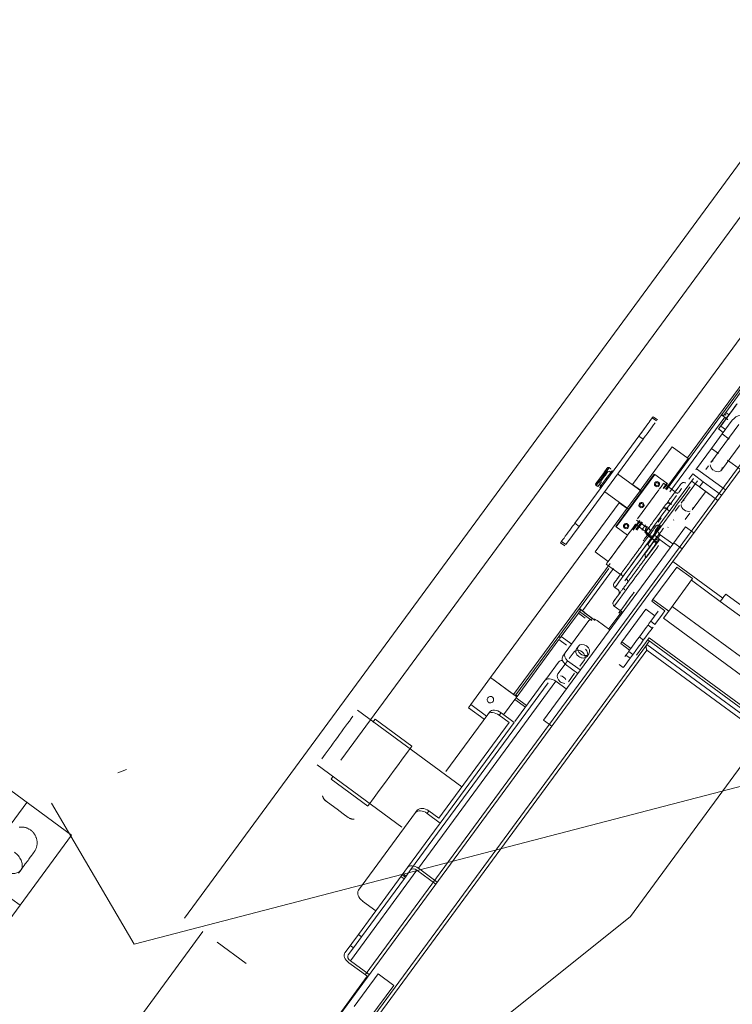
# Model space of a CAD drawing. Header units: metres. Extents: x 135583 to 135939, y 457896 to 458258.
# Tile 302 of 599: x 135797.11 to 135798.21, y 457933.34 to 457934.85. Entities that reach past the tile are written whole.
import ezdxf

# ---------------------------------------------------------------- set-up
doc = ezdxf.new("R2010")
doc.units = ezdxf.units.M
doc.linetypes.add('Hidden', pattern=[4, 2, -2])
doc.layers.add('NIEUWE INSTALLATIE', color=250, linetype='Continuous', lineweight=0)

msp = doc.modelspace()

# ---------------------------------------------------------------- linework, layer by layer
at = {"layer": 'NIEUWE INSTALLATIE', "linetype": 'Hidden'}
for p, q in [((135798.7899, 457935.3299), (135797.4061, 457933.4463)), ((135798.7899, 457935.3299), (135797.4061, 457933.4463)), ((135797.3658, 457933.4759), (135798.72, 457935.3192)), ((135797.3658, 457933.4759), (135798.72, 457935.3192)), ((135798.9443, 457934.6956), (135798.05, 457933.4783)), ((135798.9443, 457934.6956), (135798.05, 457933.4783)), ((135797.6431, 457933.389), (135798.3275, 457934.3204)), ((135797.6431, 457933.389), (135798.3275, 457934.3204)), ((135797.1925, 457933.6032), (135796.2496, 457934.2959)), ((135796.8562, 457933.1454), (135797.1925, 457933.6032)), ((135795.4044, 457930.8063), (135797.3657, 457933.4759)), ((135798.05, 457933.4783), (135797.1453, 457932.7536)), ((135798.05, 457933.4783), (135797.1453, 457932.7536)), ((135797.416, 457933.439), (135797.4606, 457933.4062)), ((135797.416, 457933.439), (135797.4606, 457933.4062))]:
    msp.add_line(p, q, dxfattribs=at)
at = {"layer": 'NIEUWE INSTALLATIE'}
for p, q in [((135798.0534, 457934.1416), (135798.2506, 457934.4101)), ((135798.1377, 457934.1821), (135798.2861, 457934.3841)), ((135798.2216, 457934.2912), (135798.1904, 457934.2488)), ((135798.1964, 457934.2518), (135798.2226, 457934.2876)), ((135798.2866, 457934.2564), (135798.1153, 457934.0232)), ((135798.1886, 457934.2311), (135798.2123, 457934.2634)), ((135798.0901, 457934.239), (135798.0837, 457934.2437)), ((135798.0915, 457934.2408), (135798.0851, 457934.2455)), ((135798.1899, 457934.2481), (135798.1055, 457934.1332)), ((135798.1948, 457934.2445), (135798.1107, 457934.1301)), ((135798.1904, 457934.2488), (135798.1899, 457934.2481)), ((135798.1929, 457934.247), (135798.1904, 457934.2488)), ((135798.1908, 457934.2189), (135798.2065, 457934.2402)), ((135798.1946, 457934.2494), (135798.1929, 457934.247)), ((135798.1946, 457934.2494), (135798.1964, 457934.2518)), ((135798.1971, 457934.2476), (135798.1946, 457934.2494)), ((135798.1964, 457934.2518), (135798.2021, 457934.2476)), ((135798.2165, 457934.2336), (135798.1737, 457934.1754)), ((135798.1853, 457934.2266), (135798.1926, 457934.2213)), ((135798.1886, 457934.2311), (135798.1959, 457934.2258)), ((135798.0632, 457934.2158), (135798.014, 457934.1488)), ((135798.0205, 457934.1441), (135798.0697, 457934.2111)), ((135798.0697, 457934.2111), (135798.0632, 457934.2158)), ((135798.1745, 457934.1967), (135798.1908, 457934.2189)), ((135798.1898, 457934.1635), (135798.2327, 457934.2218)), ((135798.2016, 457934.211), (135798.1908, 457934.2189)), ((135798.0652, 457934.1323), (135798.1143, 457934.1992)), ((135798.1143, 457934.1992), (135798.1385, 457934.1815)), ((135798.1517, 457934.1656), (135798.1745, 457934.1967)), ((135798.1852, 457934.1889), (135798.1745, 457934.1967)), ((135798.1385, 457934.1815), (135798.1039, 457934.1343)), ((135798.1385, 457934.1815), (135798.1039, 457934.1343)), ((135798.1401, 457934.1803), (135798.1385, 457934.1815)), ((135798.02, 457934.1655), (135798.0176, 457934.1673)), ((135798.02, 457934.1654), (135798.0196, 457934.1649)), ((135798.0196, 457934.1649), (135798.02, 457934.1654)), ((135798.196, 457934.1331), (135798.1517, 457934.1656)), ((135798.1699, 457934.1702), (135798.1656, 457934.1644)), ((135798.2188, 457934.1642), (135798.1992, 457934.1786)), ((135798.014, 457934.1488), (135797.9648, 457934.0819)), ((135798.0114, 457934.1588), (135797.9975, 457934.1399)), ((135798.014, 457934.1518), (135798.0117, 457934.1486)), ((135798.0199, 457934.1603), (135798.0175, 457934.1621)), ((135798.0212, 457934.1594), (135798.0222, 457934.163)), ((135798.0222, 457934.163), (135798.022, 457934.1631)), ((135798.0867, 457934.1575), (135798.0275, 457934.0769)), ((135798.0875, 457934.1569), (135798.0283, 457934.0763)), ((135798.0679, 457934.1301), (135798.0304, 457934.1577)), ((135798.0679, 457934.1301), (135798.0304, 457934.1577)), ((135798.0875, 457934.1569), (135798.0867, 457934.1575)), ((135798.0867, 457934.1575), (135798.0875, 457934.1569)), ((135798.1061, 457934.1432), (135798.0875, 457934.1569)), ((135798.0923, 457934.0764), (135798.1469, 457934.1506)), ((135798.1458, 457934.1576), (135798.1398, 457934.1495)), ((135798.1619, 457934.1457), (135798.1458, 457934.1576)), ((135797.9713, 457934.0771), (135798.0205, 457934.1441)), ((135797.9975, 457934.1399), (135797.9999, 457934.1381)), ((135798, 457934.1382), (135798.0003, 457934.1387)), ((135798.0024, 457934.1415), (135798.0049, 457934.1397)), ((135798.0028, 457934.1369), (135798.003, 457934.1368)), ((135798.003, 457934.1368), (135798.0061, 457934.1388)), ((135798.0053, 457934.1403), (135798.005, 457934.14)), ((135798.0055, 457934.1402), (135798.0053, 457934.1403)), ((135798.0658, 457934.1325), (135798.0534, 457934.1416)), ((135798.1061, 457934.1432), (135798.1003, 457934.1353)), ((135798.1188, 457934.1302), (135798.1011, 457934.1432)), ((135798.1019, 457934.1358), (135798.1069, 457934.1427)), ((135798.1069, 457934.1427), (135798.1061, 457934.1432)), ((135798.1061, 457934.1432), (135798.1069, 457934.1427)), ((135798.153, 457934.1471), (135798.129, 457934.1145)), ((135798.156, 457934.1377), (135798.1619, 457934.1457)), ((135798.1842, 457934.117), (135798.156, 457934.1377)), ((135798.1901, 457934.125), (135798.1619, 457934.1457)), ((135798.0111, 457934.1301), (135798.048, 457934.103)), ((135798.0111, 457934.1301), (135798.048, 457934.103)), ((135798.0453, 457934.1053), (135798.0649, 457934.1319)), ((135798.0609, 457934.0885), (135798.0937, 457934.1331)), ((135798.0674, 457934.1301), (135798.0649, 457934.1319)), ((135798.0652, 457934.1323), (135798.0683, 457934.1301)), ((135798.1451, 457934.1027), (135798.1653, 457934.1301)), ((135797.8354, 457933.8449), (135798.0327, 457934.1134)), ((135798.045, 457934.1049), (135797.9959, 457934.0381)), ((135798.0327, 457934.1134), (135798.045, 457934.1043)), ((135798.107, 457934.1031), (135798.1075, 457934.1038)), ((135798.1126, 457934.1107), (135798.1131, 457934.1114)), ((135798.1252, 457934.1093), (135798.1188, 457934.1007)), ((135798.0974, 457934.0901), (135798.0954, 457934.0874)), ((135798.1103, 457934.1007), (135798.107, 457934.1031)), ((135798.1341, 457934.0876), (135798.1413, 457934.0975)), ((135797.9508, 457934.0492), (135797.9713, 457934.0771)), ((135797.9713, 457934.0771), (135797.9648, 457934.0819)), ((135798.0275, 457934.0769), (135798.0283, 457934.0763)), ((135798.0283, 457934.0763), (135798.0275, 457934.0769)), ((135798.0283, 457934.0763), (135798.0457, 457934.0635)), ((135798.0641, 457934.0861), (135798.0536, 457934.0719)), ((135798.0544, 457934.0713), (135798.0649, 457934.0855)), ((135798.0797, 457934.0643), (135798.058, 457934.0803)), ((135798.0669, 457934.084), (135798.0584, 457934.0724)), ((135798.0584, 457934.0724), (135798.0669, 457934.084)), ((135798.0596, 457934.0868), (135798.0774, 457934.0738)), ((135798.0685, 457934.0829), (135798.06, 457934.0713)), ((135798.0734, 457934.0793), (135798.0675, 457934.0713)), ((135798.0758, 457934.0776), (135798.0753, 457934.0769)), ((135798.0923, 457934.0764), (135798.0885, 457934.0712)), ((135798.0949, 457934.0867), (135798.0927, 457934.0837)), ((135798.108, 457934.0758), (135798.1075, 457934.0752)), ((135798.1166, 457934.0873), (135798.116, 457934.0867)), ((135798.1165, 457934.0519), (135798.1346, 457934.0766)), ((135798.1475, 457934.0671), (135798.1346, 457934.0766)), ((135798.0775, 457934.063), (135798.0916, 457934.0526)), ((135798.0913, 457934.0522), (135798.0793, 457934.061)), ((135798.0837, 457934.0613), (135798.0902, 457934.0701)), ((135798.0958, 457934.0643), (135798.092, 457934.0591)), ((135798.1114, 457934.0449), (135798.092, 457934.0591)), ((135798.1152, 457934.0501), (135798.0958, 457934.0643)), ((135797.9167, 457933.7799), (135798.1165, 457934.0519)), ((135797.943, 457934.0521), (135797.9494, 457934.0474)), ((135797.9508, 457934.0492), (135797.9443, 457934.054)), ((135798.0745, 457934.0293), (135798.0945, 457934.0566)), ((135798.1294, 457934.0424), (135798.1165, 457934.0519)), ((135797.9959, 457934.0381), (135798.0161, 457934.0233)), ((135798.1153, 457934.0232), (135796.6659, 457932.0503)), ((135797.8709, 457933.8189), (135798.0188, 457934.0202)), ((135798.0169, 457934.0125), (135797.9719, 457933.9513)), ((135798.0243, 457934.0125), (135797.9767, 457933.9477)), ((135798.0129, 457934.019), (135798.0347, 457934.003)), ((135798.0847, 457933.9647), (135798.1214, 457934.0147)), ((135798.1153, 457934.0232), (135798.1918, 457933.9669)), ((135798.1456, 457933.9969), (135798.1214, 457934.0147)), ((135798.0263, 457933.9832), (135798.0311, 457933.9796)), ((135798.1089, 457933.9469), (135798.1456, 457933.9969)), ((135798.188, 457933.9618), (135798.1437, 457933.9943)), ((135798.1964, 457933.9731), (135798.192, 457933.9672)), ((135799.2843, 457933.1738), (135798.1964, 457933.9731)), ((135798.0253, 457933.9547), (135798.0382, 457933.9453)), ((135798.0847, 457933.9647), (135798.0828, 457933.9621)), ((135798.0828, 457933.9621), (135798.1029, 457933.9473)), ((135798.1089, 457933.9469), (135798.0847, 457933.9647)), ((135799.2908, 457933.0898), (135798.1142, 457933.9542)), ((135798.1918, 457933.9669), (135798.188, 457933.9618)), ((135798.188, 457933.9618), (135799.276, 457933.1625)), ((135797.9714, 457933.9506), (135797.9402, 457933.9082)), ((135797.944, 457933.9083), (135797.9702, 457933.944)), ((135797.9702, 457933.944), (135797.972, 457933.9464)), ((135797.9807, 457933.9363), (135797.9702, 457933.944)), ((135797.9719, 457933.9513), (135797.9714, 457933.9506)), ((135797.9738, 457933.9488), (135797.9714, 457933.9506)), ((135797.9767, 457933.9477), (135797.9719, 457933.9513)), ((135797.972, 457933.9464), (135797.9738, 457933.9488)), ((135797.972, 457933.9464), (135797.991, 457933.9325)), ((135797.9959, 457933.9326), (135797.9738, 457933.9488)), ((135797.9803, 457933.9451), (135797.9767, 457933.9477)), ((135797.9799, 457933.9445), (135797.9803, 457933.9451)), ((135797.9961, 457933.9326), (135797.9799, 457933.9445)), ((135798.0367, 457933.9466), (135798.0169, 457933.9196)), ((135798.0371, 457933.8999), (135798.0739, 457933.9499)), ((135798.0876, 457933.9399), (135798.0739, 457933.9499)), ((135798.0813, 457933.9314), (135798.0927, 457933.9468)), ((135798.0991, 457933.9421), (135798.0878, 457933.9267)), ((135798.1029, 457933.9473), (135798.0991, 457933.9421)), ((135798.1009, 457933.936), (135798.1089, 457933.9469)), ((135797.9502, 457933.883), (135797.9865, 457933.9324)), ((135798.0185, 457933.9184), (135797.9991, 457933.9327)), ((135798.0836, 457933.9209), (135798.0771, 457933.9256)), ((135798.0878, 457933.9267), (135798.0813, 457933.9314)), ((135799.2775, 457933.0716), (135798.1009, 457933.936)), ((135797.9402, 457933.9082), (135797.8742, 457933.8183)), ((135797.9426, 457933.9064), (135797.9402, 457933.9082)), ((135797.944, 457933.9083), (135797.9601, 457933.8964)), ((135798.0637, 457933.9074), (135798.0701, 457933.9026)), ((135798.0748, 457933.895), (135797.6416, 457933.3055)), ((135797.8747, 457933.8139), (135797.9405, 457933.9036)), ((135797.9522, 457933.895), (135797.9405, 457933.9036)), ((135797.9702, 457933.8933), (135797.9674, 457933.8894)), ((135798.0371, 457933.8999), (135798.0352, 457933.8973)), ((135798.0352, 457933.8973), (135798.0489, 457933.8873)), ((135798.0508, 457933.8898), (135798.0371, 457933.8999)), ((135798.0594, 457933.8796), (135798.0788, 457933.906)), ((135798.0754, 457933.8959), (135798.0793, 457933.9012)), ((135798.652, 457933.4722), (135798.0754, 457933.8959)), ((135798.0766, 457933.903), (135799.2532, 457933.0385)), ((135799.2554, 457933.0416), (135798.0788, 457933.906)), ((135798.0753, 457933.8872), (135797.6453, 457933.302)), ((135797.9464, 457933.8778), (135797.9502, 457933.883)), ((135797.9636, 457933.8843), (135797.9563, 457933.8744)), ((135797.9835, 457933.8776), (135797.9863, 457933.8815)), ((135798.0433, 457933.8796), (135798.0497, 457933.8749)), ((135798.0475, 457933.8853), (135798.054, 457933.8806)), ((135798.6438, 457933.4695), (135798.0753, 457933.8872)), ((135797.9217, 457933.8442), (135797.9398, 457933.8689)), ((135797.95, 457933.8657), (135797.9388, 457933.8506)), ((135797.95, 457933.8657), (135797.9538, 457933.8709)), ((135797.95, 457933.8657), (135797.9693, 457933.8515)), ((135797.9731, 457933.8567), (135797.9538, 457933.8709)), ((135797.9725, 457933.8626), (135797.9797, 457933.8724)), ((135798.0327, 457933.8652), (135798.0392, 457933.8605)), ((135797.955, 457933.8387), (135797.9645, 457933.8518)), ((135797.9238, 457933.8369), (135797.7129, 457933.5498)), ((135797.7247, 457933.5523), (135797.9356, 457933.8394)), ((135797.805, 457933.8036), (135797.8354, 457933.8449)), ((135797.8354, 457933.8449), (135797.8757, 457933.8153)), ((135797.8709, 457933.8189), (135797.8354, 457933.8449)), ((135797.919, 457933.8404), (135797.8727, 457933.7775)), ((135797.919, 457933.8405), (135797.9217, 457933.8442)), ((135797.9517, 457933.8276), (135797.9356, 457933.8394)), ((135797.8766, 457933.8165), (135797.8742, 457933.8183)), ((135797.8015, 457933.7987), (135797.805, 457933.8036)), ((135797.805, 457933.8036), (135797.8292, 457933.7858)), ((135797.8553, 457933.7876), (135797.8729, 457933.8116)), ((135797.8729, 457933.8115), (135797.8553, 457933.7876)), ((135797.8891, 457933.7997), (135797.8729, 457933.8116)), ((135797.8747, 457933.8139), (135797.8741, 457933.8131)), ((135797.8747, 457933.8139), (135797.8908, 457933.8021)), ((135797.7916, 457933.6772), (135797.6312, 457933.795)), ((135797.8311, 457933.7883), (135797.7669, 457933.701)), ((135797.8015, 457933.7987), (135797.8256, 457933.781)), ((135797.8338, 457933.7921), (135797.8311, 457933.7883)), ((135797.8516, 457933.7909), (135797.8489, 457933.7872)), ((135797.8642, 457933.776), (135797.8489, 457933.7872)), ((135797.8717, 457933.7761), (135797.8516, 457933.7909)), ((135797.655, 457933.7767), (135797.6584, 457933.7813)), ((135797.6584, 457933.7813), (135797.7148, 457933.7399)), ((135797.7562, 457933.6291), (135797.8642, 457933.776)), ((135797.7583, 457933.6218), (135797.8717, 457933.7761)), ((135797.9296, 457933.7705), (135797.9167, 457933.7799)), ((135797.7148, 457933.7399), (135797.7114, 457933.7353)), ((135797.5695, 457933.711), (135797.6993, 457933.6156)), ((135797.2635, 457933.6988), (135797.2768, 457933.7041)), ((135797.5907, 457933.6892), (135797.594, 457933.6937)), ((135797.6471, 457933.6477), (135797.5907, 457933.6892)), ((135797.045, 457933.546), (135797.124, 457933.6535)), ((135797.0559, 457933.5608), (135797.124, 457933.6535)), ((135797.6329, 457933.5186), (135797.7204, 457933.6377)), ((135797.7231, 457933.6414), (135797.7204, 457933.6377)), ((135797.7382, 457933.6366), (135797.7409, 457933.6403)), ((135797.7382, 457933.6366), (135797.7583, 457933.6218)), ((135797.7409, 457933.6403), (135797.7562, 457933.6291)), ((135797.7081, 457933.5534), (135797.7568, 457933.6197)), ((135797.7583, 457933.6218), (135797.7568, 457933.6197)), ((135797.6204, 457933.4104), (135797.7224, 457933.5492)), ((135797.7001, 457933.5425), (135797.7081, 457933.5534)), ((135797.7129, 457933.5498), (135797.7049, 457933.5389)), ((135797.7224, 457933.5492), (135797.7514, 457933.5279)), ((135797.7537, 457933.531), (135797.7247, 457933.5523)), ((135797.6375, 457933.4472), (135797.7033, 457933.5368)), ((135797.6985, 457933.5404), (135797.6746, 457933.5078)), ((135797.698, 457933.5397), (135797.7001, 457933.5425)), ((135797.698, 457933.5397), (135797.6983, 457933.5401)), ((135797.698, 457933.5397), (135797.7028, 457933.5361)), ((135797.7001, 457933.5425), (135797.7049, 457933.5389)), ((135797.706, 457933.5404), (135797.7012, 457933.544)), ((135797.7049, 457933.5389), (135797.7028, 457933.5361)), ((135797.7032, 457933.5366), (135797.7028, 457933.5361)), ((135797.0882, 457933.5143), (135797.1135, 457933.4957)), ((135797.6746, 457933.5078), (135797.6327, 457933.4507)), ((135797.6594, 457933.4871), (135797.6392, 457933.5019)), ((135795.4119, 457930.7574), (135797.394, 457933.4552)), ((135797.6327, 457933.4507), (135797.6122, 457933.4228)), ((135797.625, 457933.4302), (135797.6375, 457933.4472)), ((135797.6327, 457933.4507), (135797.6375, 457933.4472)), ((135797.625, 457933.4302), (135797.617, 457933.4193)), ((135797.6202, 457933.4337), (135797.625, 457933.4302)), ((135797.6494, 457933.3891), (135797.6204, 457933.4104)), ((135797.6181, 457933.4073), (135797.6471, 457933.386)), ((135797.2746, 457932.8806), (135797.6463, 457933.3866)), ((135797.626, 457933.3403), (135797.6628, 457933.3904)), ((135797.6869, 457933.3726), (135797.6628, 457933.3904)), ((135797.6869, 457933.3726), (135797.6502, 457933.3226))]:
    msp.add_line(p, q, dxfattribs=at)
at = {"layer": 'NIEUWE INSTALLATIE', "flags": 128}
for points in [[(135798.0148, 457934.1669), (135798.0151, 457934.1671), (135798.0153, 457934.1673), (135798.0156, 457934.1675), (135798.0161, 457934.1676), (135798.0166, 457934.1677), (135798.0169, 457934.1676), (135798.0173, 457934.1675), (135798.0176, 457934.1673)], [(135797.9975, 457934.1399), (135797.9972, 457934.1401), (135797.997, 457934.1404), (135797.9969, 457934.1406), (135797.9967, 457934.1412), (135797.9967, 457934.1416), (135797.9967, 457934.1419), (135797.9969, 457934.1423), (135797.9971, 457934.1427)], [(135798.1347, 457934.1433), (135798.1341, 457934.1437), (135798.1334, 457934.144), (135798.1327, 457934.1442), (135798.132, 457934.1443), (135798.1307, 457934.1442), (135798.1298, 457934.1439), (135798.1291, 457934.1436), (135798.1283, 457934.1429), (135798.1277, 457934.1423)], [(135798.0942, 457934.0791), (135798.0935, 457934.0792), (135798.0922, 457934.0791), (135798.0913, 457934.0788), (135798.0906, 457934.0785), (135798.0898, 457934.0779), (135798.0892, 457934.0772)], [(135798.0779, 457934.0424), (135798.0783, 457934.043), (135798.0785, 457934.0436), (135798.0787, 457934.0443), (135798.0788, 457934.0457), (135798.0786, 457934.0468), (135798.0783, 457934.0476), (135798.0776, 457934.0486), (135798.0768, 457934.0494)], [(135798.0745, 457934.0293), (135798.074, 457934.0298), (135798.0735, 457934.0303), (135798.0731, 457934.0309), (135798.0728, 457934.0315), (135798.0725, 457934.0328), (135798.0725, 457934.0338), (135798.0726, 457934.0345), (135798.073, 457934.0355), (135798.0734, 457934.0363)], [(135798.0263, 457933.9832), (135798.0258, 457933.9836), (135798.0253, 457933.9841), (135798.0249, 457933.9847), (135798.0246, 457933.9854), (135798.0243, 457933.9867), (135798.0243, 457933.9876), (135798.0244, 457933.9884), (135798.0248, 457933.9894), (135798.0252, 457933.9901)], [(135798.0322, 457933.9726), (135798.0326, 457933.9732), (135798.0329, 457933.9739), (135798.0331, 457933.9745), (135798.0332, 457933.9753), (135798.0331, 457933.9766), (135798.0328, 457933.9775), (135798.0325, 457933.9782), (135798.0318, 457933.979), (135798.0311, 457933.9796)], [(135798.0253, 457933.9547), (135798.0247, 457933.9552), (135798.0243, 457933.9557), (135798.0239, 457933.9563), (135798.0236, 457933.957), (135798.0233, 457933.9582), (135798.0233, 457933.9592), (135798.0234, 457933.96), (135798.0237, 457933.961), (135798.0242, 457933.9617)], [(135798.3521, 457933.7125), (135797.2885, 457933.436), (135797.1619, 457933.6522)], [(135797.6, 457933.6428), (135797.5909, 457933.6495), (135797.5831, 457933.6552)], [(135797.6, 457933.6428), (135797.6092, 457933.6361), (135797.617, 457933.6304)], [(135797.1123, 457933.6154), (135797.1132, 457933.6155), (135797.1142, 457933.6155), (135797.1152, 457933.6156), (135797.1161, 457933.6156), (135797.1171, 457933.6155), (135797.1181, 457933.6155), (135797.119, 457933.6153), (135797.12, 457933.6152), (135797.1209, 457933.615), (135797.1219, 457933.6147), (135797.1228, 457933.6145), (135797.1237, 457933.6142), (135797.1246, 457933.6138), (135797.1255, 457933.6135), (135797.1264, 457933.613), (135797.1272, 457933.6126), (135797.1281, 457933.6121), (135797.1289, 457933.6116), (135797.1297, 457933.611), (135797.1299, 457933.6109)], [(135797.1299, 457933.6109), (135797.1307, 457933.6103), (135797.1314, 457933.6097), (135797.1321, 457933.609), (135797.1328, 457933.6084), (135797.1335, 457933.6077), (135797.1341, 457933.6069), (135797.1347, 457933.6062), (135797.1353, 457933.6054), (135797.1358, 457933.6046), (135797.1363, 457933.6038), (135797.1368, 457933.6029), (135797.1373, 457933.6021), (135797.1377, 457933.6012), (135797.138, 457933.6003), (135797.1384, 457933.5994), (135797.1387, 457933.5985), (135797.1389, 457933.5976), (135797.1392, 457933.5966), (135797.1394, 457933.5957), (135797.1395, 457933.5947), (135797.1396, 457933.5938), (135797.1397, 457933.5928), (135797.1397, 457933.5918), (135797.1397, 457933.5909), (135797.1397, 457933.5899), (135797.1396, 457933.5889), (135797.1395, 457933.588), (135797.1393, 457933.587), (135797.1391, 457933.5861), (135797.1389, 457933.5852), (135797.1386, 457933.5842), (135797.1383, 457933.5833), (135797.138, 457933.5824), (135797.1376, 457933.5815), (135797.1372, 457933.5806), (135797.1368, 457933.5798), (135797.1363, 457933.579), (135797.1358, 457933.5781), (135797.1352, 457933.5773), (135797.1351, 457933.5771)], [(135797.1114, 457933.5449), (135797.1133, 457933.5475), (135797.1151, 457933.5499), (135797.1168, 457933.5523), (135797.1185, 457933.5546), (135797.1201, 457933.5568), (135797.1216, 457933.5589), (135797.1231, 457933.5609), (135797.1245, 457933.5628), (135797.1258, 457933.5645), (135797.127, 457933.5662), (135797.1282, 457933.5678), (135797.1292, 457933.5692), (135797.1302, 457933.5706), (135797.1311, 457933.5718), (135797.1319, 457933.5729), (135797.1326, 457933.5738), (135797.1333, 457933.5747), (135797.1338, 457933.5754), (135797.1342, 457933.576), (135797.1346, 457933.5765), (135797.1348, 457933.5768), (135797.135, 457933.577), (135797.1351, 457933.5771)], [(135797.1351, 457933.5771), (135797.135, 457933.5771), (135797.1349, 457933.5769), (135797.1346, 457933.5766), (135797.1343, 457933.5761), (135797.1339, 457933.5755), (135797.1334, 457933.5748), (135797.1327, 457933.574), (135797.132, 457933.573), (135797.1313, 457933.572), (135797.1311, 457933.5718)]]:
    msp.add_lwpolyline(points, dxfattribs=at)
at = {"layer": 'NIEUWE INSTALLATIE'}
for start, end in [(143.696, 323.696), (323.696, 143.696)]:
    msp.add_arc((135798.0909, 457934.142), 0.0025, start, end, dxfattribs=at)
for centre, major_axis, ratio, start_param, end_param in [((135798.1995, 457934.2459), (0.0142, 0.0193), 0.000001, 3.926991, 9.424778), ((135798.0732, 457934.2294), (0.0118, 0.0161), 0.000001, 1.614334, 7.122409), ((135798.1948, 457934.2445), (-0.00484, 0.00355), 0.000001, 5.497787, 10.995574), ((135798.2226, 457934.2283), (-0.0161, 0.0118), 0.939693, 4.712389, 6.283185), ((135798.0797, 457934.2247), (-0.0118, -0.0161), 0.000001, 3.948631, 5.719576), ((135798.0076, 457934.1536), (0.0101, 0.0137), 0.000001, 0.785402, 6.283185), ((135798.0076, 457934.1536), (0.0101, 0.0137), 0.000001, 0, 1.066596), ((135798.1623, 457934.1801), (0.0166, 0.0226), 0.000001, 3.926991, 4.141101), ((135798.1818, 457934.1695), (-0.00806, 0.00592), 0.766044, 0.523599, 1.570796), ((135798.1818, 457934.1695), (-0.00806, 0.00592), 0.766044, 5.759587, 6.283185), ((135798.1818, 457934.1695), (-0.00806, 0.00592), 0.766044, 1.648386, 3.665191), ((135798.0084, 457934.153), (-0.00625, -0.0085), 0.000001, 5.104185, 10.69679), ((135798.0092, 457934.1524), (0.00684, 0.00931), 0.000001, 1.07565, 2.282176), ((135798.0084, 457934.153), (0.00625, 0.0085), 0.000001, 1.165347, 1.205754), ((135798.0092, 457934.1524), (0.00684, 0.00931), 0.000001, 0, 1.206034), ((135798.0076, 457934.1536), (-0.0101, -0.0137), 0.000001, 5.266418, 6.279188), ((135798.01, 457934.1518), (0.01, 0.0136), 0.000001, 3.141593, 4.248741), ((135798.0909, 457934.142), (0.00237, 0.00322), 1, 0, 3.141593), ((135798.0909, 457934.142), (-0.00322, 0.00237), 1, 1.570796, 4.712389), ((135798.0909, 457934.142), (0.00042, 0.00247), 1, 2.151681, 2.500747), ((135798.0803, 457934.115), (0.0207, 0.0282), 0.000001, 0, 0.83301), ((135798.1021, 457934.099), (0.0326, 0.0443), 0.000001, 0.61548, 0.83301), ((135798.1021, 457934.099), (0.0326, 0.0443), 0.000001, 0.61548, 0.634262), ((135798.156, 457934.1377), (-0.0161, 0.0118), 0.000001, 0.785398, 4.712389), ((135798.1021, 457934.099), (-0.0326, -0.0443), 0.000001, 4.094435, 5.759586), ((135798.0672, 457934.1098), (-0.00305, -0.00259), 1, 3.373425, 6.515017), ((135798.0672, 457934.1098), (0.00148, 0.00201), 1, 1.570796, 4.712389), ((135798.0672, 457934.1098), (-0.00259, 0.00305), 1, 1.802628, 4.944221), ((135798.0672, 457934.1098), (0.00148, 0.00201), 1, 4.712389, 7.853982), ((135798.1011, 457934.0951), (-0.00806, 0.00592), 0.996195, 4.712389, 5.434358), ((135798.1016, 457934.0958), (-0.00806, 0.00592), 0.996195, 4.712389, 5.434358), ((135798.1067, 457934.1027), (-0.00806, 0.00592), 0.996195, 4.712389, 5.434357), ((135798.1072, 457934.1034), (-0.00806, 0.00592), 0.996195, 4.712389, 5.434357), ((135798.1371, 457934.1086), (-0.00806, 0.00592), 0.766044, 0.523599, 1.570796), ((135798.1371, 457934.1086), (-0.00806, 0.00592), 0.766044, 5.759587, 6.517687), ((135798.1371, 457934.1086), (-0.00806, 0.00592), 0.766044, 3.141593, 3.665191), ((135798.1371, 457934.1086), (-0.00806, 0.00592), 0.766044, 1.570796, 2.617994), ((135797.9548, 457934.0682), (0.0118, 0.0161), 0.000001, 3.141593, 6.283185), ((135798.0354, 457934.0496), (0.0225, 0.0307), 0.000001, 0, 5.296347), ((135798.0354, 457934.0496), (0.0225, 0.0307), 0.000001, 3.926991, 6.283185), ((135798.0612, 457934.0307), (0.0349, 0.0475), 0.000001, 3.926991, 6.283185), ((135798.0435, 457934.0775), (0.00032, 0.00399), 1, 5.729619, 8.871211), ((135798.0435, 457934.0775), (-0.00201, 0.00148), 1, 0, 3.141593), ((135798.0435, 457934.0775), (-0.0015, 0.00371), 1, 2.12438, 5.265972), ((135798.0661, 457934.0271), (0.0349, 0.0475), 0.000001, 3.926991, 6.283185), ((135798.0435, 457934.0775), (-0.00201, 0.00148), 1, 3.141593, 6.283185), ((135798.0435, 457934.0775), (-0.00197, 0.00154), 1, 4.218766, 4.567832), ((135798.1021, 457934.099), (-0.0326, -0.0443), 0.000001, 5.410521, 7.402396), ((135798.0831, 457934.0706), (-0.00806, 0.00592), 0.996195, 6.283185, 7.853981), ((135798.0839, 457934.0717), (-0.00806, 0.00592), 0.996195, 0.010468, 1.570797), ((135798.0834, 457934.071), (-0.00806, 0.00592), 0.996195, 6.283184, 7.853981), ((135798.0836, 457934.0713), (-0.00806, 0.00592), 0.996195, 0.000001, 0.785399), ((135798.1004, 457934.0704), (-0.00806, 0.00592), 0.766044, 0, 1.570796), ((135798.1094, 457934.0937), (0.0326, 0.0443), 0.000001, 3.141593, 3.974593), ((135798.0966, 457934.0653), (-0.00806, 0.00592), 0.766044, 0, 1.570796), ((135798.0741, 457934.0212), (-0.0488, -0.0665), 0.000001, 0.000002, 1.978064), ((135798.1174, 457934.0878), (-0.0429, -0.0584), 0.000001, 6.108652, 6.89405), ((135798.0442, 457933.9602), (0.0118, 0.0161), 0.000001, 3.993049, 10.032639), ((135798.0442, 457933.9602), (0.0118, 0.0161), 0.000001, 3.141593, 3.926991), ((135798.0442, 457933.9602), (0.0118, 0.0161), 0.000001, 3.926991, 3.946147), ((135797.9946, 457933.9265), (-0.00806, 0.00592), 0.766044, 4.712389, 6.283185), ((135798.0688, 457933.9008), (0.0296, 0.0403), 0.000001, 0.999508, 3.141593), ((135798.0623, 457933.9055), (-0.0296, -0.0403), 0.000001, 4.014257, 5.489469), ((135797.944, 457933.9083), (-0.00355, -0.00484), 0.000001, 0.247609, 4.712389), ((135797.9783, 457933.8874), (-0.00806, 0.00592), 0.766044, 0, 1.570796), ((135797.9783, 457933.8874), (-0.00806, 0.00592), 0.766044, 3.141593, 6.283185), ((135797.9545, 457933.8719), (-0.00806, 0.00592), 0.766044, 0, 1.570796), ((135797.9583, 457933.8771), (-0.00806, 0.00592), 0.766044, 0, 1.570796), ((135797.9716, 457933.8783), (-0.00806, 0.00592), 0.766044, 4.236626, 6.283185), ((135797.9754, 457933.8835), (-0.00806, 0.00592), 0.766044, 0, 1.570796), ((135797.9754, 457933.8835), (-0.00806, 0.00592), 0.766044, 1.570796, 3.141593), ((135797.9783, 457933.8874), (-0.00806, 0.00592), 0.766044, 1.570796, 3.141593), ((135797.9716, 457933.8783), (-0.00806, 0.00592), 0.766044, 3.141593, 4.158719), ((135797.9754, 457933.8835), (-0.00806, 0.00592), 0.766044, 3.141593, 4.539131), ((135797.9479, 457933.8629), (-0.00806, 0.00592), 0.766044, 5.497787, 6.283185), ((135797.9469, 457933.8447), (-0.00806, 0.00592), 0.766044, 0, 1.570796), ((135797.9431, 457933.8395), (-0.00806, 0.00592), 0.766044, 4.195202, 5.229576), ((135797.9302, 457933.8321), (-0.0113, 0.0083), 0.642788, 4.712389, 6.283185), ((135797.9469, 457933.8447), (-0.00806, 0.00592), 0.766044, 1.570796, 2.356194), ((135797.8353, 457933.8111), (-0.00403, 0.00296), 1, 4.712389, 7.853982), ((135797.8353, 457933.8111), (-0.00451, -0.00216), 1, 0.491392, 3.632985), ((135797.8729, 457933.8116), (0.00178, 0.00242), 0.000001, 0, 4.770656), ((135797.8432, 457933.7795), (-0.0121, 0.0089), 0.642788, 4.712389, 6.283185), ((135797.8459, 457933.7832), (-0.0121, 0.0089), 0.642788, 4.712389, 6.283185), ((135797.6004, 457933.753), (0.0338, 0.0461), 0.000001, 0.785398, 2.356194), ((135797.7325, 457933.6288), (-0.0121, 0.0089), 0.642788, 4.712389, 6.283185), ((135797.7352, 457933.6325), (-0.0121, 0.0089), 0.642788, 4.712389, 6.283185), ((135797.7193, 457933.5451), (-0.0113, 0.0083), 0.642788, 4.712389, 6.283185), ((135797.7193, 457933.5451), (-0.00645, 0.00474), 0.642788, 4.712389, 6.283185), ((135797.645, 457933.5097), (-0.0121, 0.0089), 0.642788, 0, 1.570796), ((135797.6234, 457933.4145), (-0.0113, 0.0083), 0.642788, 0, 1.570796), ((135797.6234, 457933.4145), (-0.00645, 0.00474), 0.642788, 0, 1.570796)]:
    msp.add_ellipse(centre, major_axis=major_axis, ratio=ratio, start_param=start_param, end_param=end_param, dxfattribs=at)
for centre, major_axis in [((135798.0126, 457934.1499), (-0.0096, -0.0131)), ((135798.1094, 457934.0937), (0.0326, 0.0443)), ((135798.0612, 457934.0307), (0.0349, 0.0475)), ((135797.6809, 457933.6938), (-0.0338, -0.0461))]:
    msp.add_ellipse(centre, major_axis=major_axis, ratio=0.000001, dxfattribs=at)
for points, knots in [([(135798.0094, 457934.1595), (135798.0096, 457934.1598), (135798.0103, 457934.1607), (135798.0114, 457934.1621), (135798.0125, 457934.1637), (135798.0136, 457934.1651), (135798.0144, 457934.1662), (135798.0148, 457934.1668), (135798.0149, 457934.1669), (135798.0145, 457934.1664), (135798.0137, 457934.1653), (135798.0126, 457934.1638), (135798.011, 457934.1617), (135798.0099, 457934.1601), (135798.0093, 457934.1594)], [0.2529161, 0.2529161, 0.2529161, 0.2529161, 0.2777778, 0.3333333, 0.3888889, 0.4444444, 0.5138889, 0.5833333, 0.6527778, 0.7222222, 0.7916667, 0.8611111, 0.9305556, 1, 1, 1, 1]), ([(135798.0093, 457934.1594), (135798.0089, 457934.1588), (135798.0079, 457934.1574), (135798.0058, 457934.1546), (135798.0038, 457934.1518), (135798.0018, 457934.1491), (135798.0005, 457934.1474), (135797.9994, 457934.1458), (135797.9983, 457934.1444), (135797.9975, 457934.1433), (135797.9971, 457934.1427), (135797.997, 457934.1426), (135797.9974, 457934.1431), (135797.9982, 457934.1442), (135797.9993, 457934.1458), (135798.0009, 457934.1478), (135798.002, 457934.1494), (135798.0026, 457934.1501)], [0, 0, 0, 0, 0.055556, 0.111111, 0.222222, 0.277778, 0.333333, 0.388889, 0.444444, 0.513889, 0.583333, 0.652778, 0.722222, 0.791667, 0.861111, 0.930556, 1, 1, 1, 1]), ([(135798.0026, 457934.1501), (135798.0025, 457934.1501), (135798.0025, 457934.15), (135798.0025, 457934.1498), (135798.0027, 457934.1494), (135798.003, 457934.1489), (135798.0034, 457934.1486), (135798.0036, 457934.1484), (135798.0037, 457934.1483)], [0, 0, 0, 0, 0.125, 0.25, 0.5, 0.75, 0.875, 1, 1, 1, 1]), ([(135798.0114, 457934.1588), (135798.0113, 457934.1589), (135798.0111, 457934.159), (135798.0106, 457934.1593), (135798.0101, 457934.1595), (135798.0097, 457934.1595), (135798.0095, 457934.1595), (135798.0094, 457934.1594), (135798.0093, 457934.1594)], [0, 0, 0, 0, 0.125, 0.25, 0.5, 0.75, 0.875, 1, 1, 1, 1]), ([(135798.1171, 457934.1279), (135798.1184, 457934.1296), (135798.1202, 457934.1321), (135798.1223, 457934.135), (135798.1238, 457934.1369), (135798.125, 457934.1386), (135798.1259, 457934.1399), (135798.1267, 457934.1409), (135798.1273, 457934.1417), (135798.1276, 457934.1422), (135798.1277, 457934.1423), (135798.1276, 457934.1422), (135798.1273, 457934.1417), (135798.1267, 457934.1409), (135798.1259, 457934.1399), (135798.1249, 457934.1385), (135798.1236, 457934.1368), (135798.122, 457934.1345), (135798.1204, 457934.1323), (135798.1194, 457934.1309), (135798.1191, 457934.1305)], [0, 0, 0, 0, 0.0555556, 0.0833333, 0.1111111, 0.1388889, 0.1666667, 0.1944444, 0.2222222, 0.25, 0.2777778, 0.3055556, 0.3333333, 0.3611111, 0.3888889, 0.4166667, 0.4444444, 0.4791667, 0.5138889, 0.5269533, 0.5269533, 0.5269533, 0.5269533]), ([(135798.0724, 457934.0671), (135798.073, 457934.0678), (135798.0742, 457934.0694), (135798.0762, 457934.0722), (135798.0785, 457934.0753), (135798.0819, 457934.0799), (135798.0857, 457934.0851), (135798.0898, 457934.0907), (135798.0929, 457934.095), (135798.0961, 457934.0993), (135798.1005, 457934.1052), (135798.1058, 457934.1124), (135798.1119, 457934.1208), (135798.1155, 457934.1257), (135798.1171, 457934.1279)], [0.4444444, 0.4444444, 0.4444444, 0.4444444, 0.4791667, 0.5138889, 0.5486111, 0.5833333, 0.6527778, 0.6875, 0.7222222, 0.7569444, 0.7916667, 0.8611111, 0.9305556, 1, 1, 1, 1]), ([(135798.0666, 457934.1122), (135798.0666, 457934.1122), (135798.0664, 457934.1121), (135798.0658, 457934.1119), (135798.0654, 457934.1115), (135798.0652, 457934.1112)], [0.7777778, 0.7777778, 0.7777778, 0.7777778, 0.7916667, 0.8611111, 1, 1, 1, 1]), ([(135798.0692, 457934.1083), (135798.069, 457934.108), (135798.0687, 457934.1077), (135798.0682, 457934.1075), (135798.0679, 457934.1074), (135798.0678, 457934.1073)], [0, 0, 0, 0, 0.1111111, 0.1666667, 0.2222222, 0.2222222, 0.2222222, 0.2222222]), ([(135798.0778, 457934.0616), (135798.0791, 457934.0635), (135798.0811, 457934.0662), (135798.0834, 457934.0693), (135798.0849, 457934.0714), (135798.0862, 457934.0732), (135798.0873, 457934.0746), (135798.0881, 457934.0757), (135798.0887, 457934.0766), (135798.0891, 457934.0771), (135798.0892, 457934.0772), (135798.0891, 457934.0771), (135798.0887, 457934.0766), (135798.0881, 457934.0757), (135798.0873, 457934.0746), (135798.0862, 457934.0732), (135798.0848, 457934.0712), (135798.083, 457934.0688), (135798.0813, 457934.0665), (135798.0803, 457934.0651), (135798.08, 457934.0647)], [0, 0, 0, 0, 0.0555556, 0.0833333, 0.1111111, 0.1388889, 0.1666667, 0.1944444, 0.2222222, 0.25, 0.2777778, 0.3055556, 0.3333333, 0.3611111, 0.3888889, 0.4166667, 0.4444444, 0.4791667, 0.5138889, 0.525159, 0.525159, 0.525159, 0.525159]), ([(135798.0344, 457934.0026), (135798.0325, 457934.0001), (135798.0297, 457933.9962), (135798.0274, 457933.9931), (135798.0263, 457933.9916), (135798.0257, 457933.9908), (135798.0253, 457933.9902), (135798.0251, 457933.99), (135798.0256, 457933.9906), (135798.027, 457933.9926), (135798.0291, 457933.9954), (135798.0314, 457933.9985), (135798.0336, 457934.0015), (135798.0361, 457934.0049), (135798.0397, 457934.0099), (135798.0438, 457934.0154), (135798.0483, 457934.0215), (135798.0516, 457934.0261), (135798.0551, 457934.0308), (135798.0598, 457934.0372), (135798.0655, 457934.045), (135798.0721, 457934.054), (135798.076, 457934.0593), (135798.0778, 457934.0616)], [0.0309107, 0.0309107, 0.0309107, 0.0309107, 0.1111111, 0.1666667, 0.1944444, 0.2222222, 0.25, 0.2777778, 0.3333333, 0.3888889, 0.4444444, 0.4791667, 0.5138889, 0.5486111, 0.5833333, 0.6527778, 0.6875, 0.7222222, 0.7569444, 0.7916667, 0.8611111, 0.9305556, 1, 1, 1, 1]), ([(135798.0873, 457934.0553), (135798.0875, 457934.0554), (135798.0885, 457934.0568), (135798.0896, 457934.0583), (135798.0906, 457934.0596)], [-0.48421817, -0.48421817, -0.48421817, -0.48421817, -0.47916667, -0.44444444, -0.44444444, -0.44444444, -0.44444444]), ([(135798.0326, 457933.9731), (135798.0321, 457933.9724), (135798.0309, 457933.9709), (135798.0293, 457933.9687), (135798.0278, 457933.9666), (135798.0265, 457933.9649), (135798.0255, 457933.9635), (135798.0248, 457933.9625), (135798.0243, 457933.9619), (135798.0242, 457933.9617), (135798.0243, 457933.9618), (135798.0247, 457933.9624), (135798.0253, 457933.9633), (135798.0263, 457933.9646), (135798.0275, 457933.9662), (135798.029, 457933.9682), (135798.0307, 457933.9706), (135798.0327, 457933.9733), (135798.0349, 457933.9763), (135798.0373, 457933.9796), (135798.04, 457933.9832), (135798.0428, 457933.987), (135798.0458, 457933.9911), (135798.0489, 457933.9953), (135798.0521, 457933.9998), (135798.0555, 457934.0043), (135798.059, 457934.0091), (135798.0625, 457934.0139), (135798.0661, 457934.0187), (135798.0697, 457934.0236), (135798.0733, 457934.0286), (135798.0769, 457934.0335), (135798.0804, 457934.0382), (135798.0839, 457934.0429), (135798.0873, 457934.0476), (135798.0907, 457934.0522), (135798.0932, 457934.0556), (135798.0945, 457934.0574), (135798.0948, 457934.0578)], [0.0829995, 0.0829995, 0.0829995, 0.0829995, 0.1, 0.125, 0.15, 0.175, 0.2, 0.225, 0.25, 0.275, 0.3, 0.325, 0.35, 0.375, 0.4, 0.425, 0.45, 0.475, 0.5, 0.525, 0.55, 0.575, 0.6, 0.625, 0.65, 0.675, 0.7, 0.725, 0.75, 0.775, 0.8, 0.825, 0.85, 0.875, 0.9, 0.925, 0.95, 0.9580801, 0.9580801, 0.9580801, 0.9580801]), ([(135798.0782, 457934.0429), (135798.0773, 457934.0416), (135798.076, 457934.0399), (135798.0748, 457934.0381), (135798.074, 457934.0371), (135798.0735, 457934.0365), (135798.0734, 457934.0362), (135798.0735, 457934.0365), (135798.0741, 457934.0373), (135798.0757, 457934.0394), (135798.0782, 457934.0429), (135798.0811, 457934.0468), (135798.0839, 457934.0505), (135798.0862, 457934.0536), (135798.0875, 457934.0554), (135798.0877, 457934.0557)], [0.1198115, 0.1198115, 0.1198115, 0.1198115, 0.1666667, 0.1944444, 0.2222222, 0.25, 0.2777778, 0.3055556, 0.3333333, 0.3888889, 0.4444444, 0.4791667, 0.5138889, 0.5486111, 0.5555556, 0.5555556, 0.5555556, 0.5555556]), ([(135798.0413, 457933.9798), (135798.0409, 457933.9803), (135798.0403, 457933.9813), (135798.0401, 457933.9826), (135798.0403, 457933.9835), (135798.0405, 457933.9839), (135798.0406, 457933.984)], [0.25, 0.25, 0.25, 0.25, 0.5, 0.75, 0.875, 1, 1, 1, 1]), ([(135798.0753, 457933.8872), (135798.0751, 457933.8876), (135798.0749, 457933.8883), (135798.0746, 457933.8893), (135798.0745, 457933.8901), (135798.0745, 457933.8905), (135798.0745, 457933.8909), (135798.0744, 457933.8912), (135798.0744, 457933.8915), (135798.0744, 457933.8919), (135798.0744, 457933.8922), (135798.0744, 457933.8926), (135798.0745, 457933.8929), (135798.0745, 457933.8932), (135798.0745, 457933.8936), (135798.0746, 457933.8939), (135798.0747, 457933.8942), (135798.0748, 457933.8945), (135798.0749, 457933.8948), (135798.075, 457933.8951), (135798.0752, 457933.8955), (135798.0753, 457933.8957), (135798.0754, 457933.8959)], [0, 0, 0, 0, 0.142857, 0.285714, 0.357143, 0.392857, 0.428571, 0.464286, 0.5, 0.535714, 0.571429, 0.607143, 0.642857, 0.678571, 0.714286, 0.75, 0.785714, 0.821429, 0.857143, 0.892857, 0.928571, 1, 1, 1, 1]), ([(135797.8742, 457933.8183), (135797.8741, 457933.8182), (135797.874, 457933.8181), (135797.8737, 457933.818), (135797.8735, 457933.8179), (135797.8732, 457933.8179), (135797.8729, 457933.818), (135797.8726, 457933.818), (135797.8723, 457933.8181), (135797.8719, 457933.8183), (135797.8714, 457933.8185), (135797.8711, 457933.8187), (135797.8709, 457933.8189)], [-1, -1, -1, -1, -0.833333, -0.75, -0.666667, -0.583333, -0.5, -0.416667, -0.333333, -0.25, -0.166667, 0, 0, 0, 0]), ([(135797.5778, 457933.6634), (135797.5778, 457933.6633), (135797.5778, 457933.6631), (135797.578, 457933.6625), (135797.5781, 457933.662), (135797.5784, 457933.6614), (135797.5787, 457933.6606), (135797.5791, 457933.6597), (135797.5797, 457933.6588), (135797.5804, 457933.658), (135797.5814, 457933.6568), (135797.5824, 457933.6558), (135797.5831, 457933.6552)], [0.5714286, 0.5714286, 0.5714286, 0.5714286, 0.6428571, 0.6785714, 0.7142857, 0.75, 0.7857143, 0.8214286, 0.8571429, 0.8928571, 0.9285714, 1, 1, 1, 1]), ([(135797.5831, 457933.6552), (135797.5825, 457933.6558), (135797.5816, 457933.6566), (135797.5806, 457933.6577), (135797.58, 457933.6584), (135797.5795, 457933.6591), (135797.5791, 457933.6597), (135797.5789, 457933.6603), (135797.5787, 457933.6607), (135797.5785, 457933.661), (135797.5784, 457933.6613), (135797.5783, 457933.6616), (135797.5781, 457933.662), (135797.578, 457933.6624), (135797.578, 457933.6626), (135797.5779, 457933.6628), (135797.5779, 457933.6628)], [0, 0, 0, 0, 0.0714286, 0.1071429, 0.1428571, 0.1785714, 0.2142857, 0.25, 0.2678571, 0.2857143, 0.3035714, 0.3214286, 0.3571429, 0.3928571, 0.4107143, 0.4285714, 0.4285714, 0.4285714, 0.4285714]), ([(135797.617, 457933.6304), (135797.6178, 457933.6299), (135797.6189, 457933.6292), (135797.6204, 457933.6285), (135797.6214, 457933.6282), (135797.6224, 457933.6279), (135797.6234, 457933.6277), (135797.6243, 457933.6277), (135797.6249, 457933.6276), (135797.6255, 457933.6276), (135797.626, 457933.6276), (135797.6263, 457933.6277), (135797.6263, 457933.6277)], [0, 0, 0, 0, 0.0714286, 0.1071429, 0.1428571, 0.1785714, 0.2142857, 0.25, 0.2857143, 0.3214286, 0.3571429, 0.4285714, 0.4285714, 0.4285714, 0.4285714]), ([(135797.6258, 457933.6277), (135797.6257, 457933.6277), (135797.6256, 457933.6277), (135797.6253, 457933.6277), (135797.6249, 457933.6276), (135797.6245, 457933.6277), (135797.6241, 457933.6277), (135797.6238, 457933.6277), (135797.6235, 457933.6278), (135797.6231, 457933.6278), (135797.6225, 457933.6279), (135797.6217, 457933.6281), (135797.6209, 457933.6283), (135797.62, 457933.6287), (135797.6188, 457933.6293), (135797.6177, 457933.6299), (135797.617, 457933.6304)], [0.5714286, 0.5714286, 0.5714286, 0.5714286, 0.5892857, 0.6071429, 0.6428571, 0.6785714, 0.6964286, 0.7142857, 0.7321429, 0.75, 0.7857143, 0.8214286, 0.8571429, 0.8928571, 0.9285714, 1, 1, 1, 1])]:
    msp.add_open_spline(points, degree=3, knots=knots, dxfattribs=at)
for points in [[(135798.0055, 457934.1402), (135798.0054, 457934.1401), (135798.0053, 457934.1399), (135798.0053, 457934.1398), (135798.0053, 457934.1398)], [(135798.123, 457934.1275), (135798.1228, 457934.1277), (135798.1223, 457934.128), (135798.1216, 457934.1284), (135798.1208, 457934.1286), (135798.12, 457934.1288), (135798.1193, 457934.1289), (135798.1186, 457934.1288), (135798.118, 457934.1286), (135798.1175, 457934.1283), (135798.1172, 457934.128), (135798.1171, 457934.1279)], [(135798.0654, 457934.108), (135798.0653, 457934.1081), (135798.0651, 457934.1084), (135798.0649, 457934.1088), (135798.0648, 457934.1092), (135798.0647, 457934.1095), (135798.0647, 457934.1096)], [(135798.0697, 457934.1099), (135798.0697, 457934.1101), (135798.0696, 457934.1104), (135798.0695, 457934.1108), (135798.0693, 457934.1112), (135798.0691, 457934.1114), (135798.069, 457934.1115)], [(135798.0772, 457934.0735), (135798.0753, 457934.071), (135798.0737, 457934.0688), (135798.0724, 457934.0671)], [(135798.0788, 457934.0756), (135798.0787, 457934.0754), (135798.0786, 457934.075), (135798.0786, 457934.0744), (135798.0787, 457934.0737), (135798.079, 457934.073), (135798.0794, 457934.0723), (135798.0799, 457934.0717), (135798.0805, 457934.0711), (135798.0809, 457934.0707), (135798.0812, 457934.0705)], [(135798.0837, 457934.0613), (135798.0835, 457934.0614), (135798.083, 457934.0618), (135798.0822, 457934.0621), (135798.0814, 457934.0624), (135798.0806, 457934.0626), (135798.0799, 457934.0626), (135798.0792, 457934.0626), (135798.0786, 457934.0624), (135798.0781, 457934.0621), (135798.0779, 457934.0618), (135798.0778, 457934.0616)], [(135798.0906, 457934.0596), (135798.0894, 457934.0581), (135798.0884, 457934.0567), (135798.0874, 457934.0553)], [(135798.0877, 457934.0557), (135798.0876, 457934.0556), (135798.0874, 457934.0553), (135798.0873, 457934.0547), (135798.0873, 457934.0541), (135798.0874, 457934.0534), (135798.0877, 457934.0527), (135798.0881, 457934.052), (135798.0886, 457934.0514), (135798.0891, 457934.0507), (135798.0896, 457934.0504), (135798.0898, 457934.0502)], [(135798.0936, 457934.0566), (135798.0934, 457934.0566), (135798.093, 457934.0564), (135798.0923, 457934.0563), (135798.0916, 457934.0564), (135798.0908, 457934.0566), (135798.09, 457934.0568), (135798.0892, 457934.0572), (135798.0888, 457934.0575), (135798.0885, 457934.0577)], [(135798.0367, 457934.0057), (135798.0365, 457934.0055), (135798.0364, 457934.0052), (135798.0362, 457934.0046), (135798.0362, 457934.004), (135798.0363, 457934.0033), (135798.0366, 457934.0026), (135798.037, 457934.002), (135798.0375, 457934.0013), (135798.0381, 457934.0007), (135798.0385, 457934.0003), (135798.0388, 457934.0001)], [(135798.0436, 457933.9966), (135798.0438, 457933.9964), (135798.0443, 457933.996), (135798.0449, 457933.9954), (135798.0454, 457933.9948), (135798.0458, 457933.9941), (135798.046, 457933.9934), (135798.0462, 457933.9927), (135798.0462, 457933.9921), (135798.046, 457933.9915), (135798.0458, 457933.9912), (135798.0457, 457933.991)], [(135797.8755, 457933.8164), (135797.8758, 457933.8163), (135797.8761, 457933.8163), (135797.8762, 457933.8164)], [(135797.105, 457933.577), (135797.1073, 457933.5754), (135797.1114, 457933.5715), (135797.1156, 457933.5647), (135797.1174, 457933.5579), (135797.1165, 457933.5517), (135797.1131, 457933.547), (135797.1075, 457933.5443), (135797.1004, 457933.544), (135797.0953, 457933.5453), (135797.0927, 457933.5464)]]:
    msp.add_open_spline(points, degree=3, dxfattribs=at)

doc.saveas('drawing.dxf')
